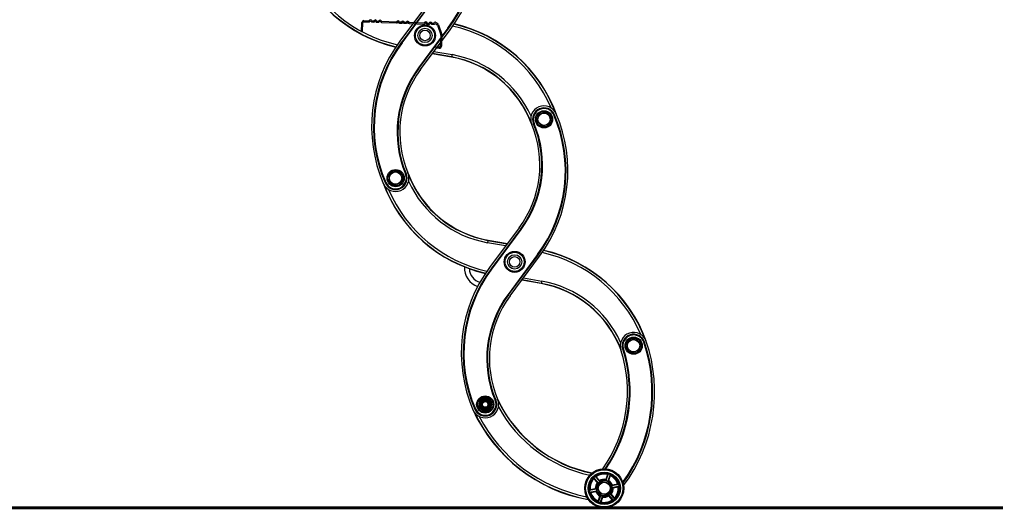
# Model space of a CAD drawing. Header units: inches. Extents: x 0 to 77643, y -44170 to 0.
# Tile 481 of 546: x 76597 to 76610.28, y -39782.34 to -39775.74. Entities that reach past the tile are written whole.
import ezdxf
from ezdxf.lldxf.tags import DXFTag

# ---------------------------------------------------------------- set-up
doc = ezdxf.new("R2010")
doc.units = ezdxf.units.IN
doc.header["$MEASUREMENT"] = 0
doc.layers.get('0').update_dxf_attribs({"lineweight": 0})
doc.layers.add('FAKRO LOFT LADDERS', color=7, linetype='Continuous')
tags = doc.linetypes.add('HIDDEN2', pattern=[4.7625, 3.175, -1.5875]).pattern_tags.tags
tags[6:7] = [DXFTag(74, 4), DXFTag(75, 0), DXFTag(340, '0'), DXFTag(46, 0.0), DXFTag(50, 0.0), DXFTag(44, 0.0), DXFTag(45, 0.0)]
tags[4:5] = [DXFTag(74, 4), DXFTag(75, 0), DXFTag(340, '0'), DXFTag(46, 0.0), DXFTag(50, 0.0), DXFTag(44, 0.0), DXFTag(45, 0.0)]

# ---------------------------------------------------------------- blocks, each defined once
blk = doc.blocks.new('A$C1F246084')
at = {"layer": 'FAKRO LOFT LADDERS', "color": 7, "linetype": 'Continuous'}
for p, q in [((231.18, 79.79), (226.53, 73.54)), ((231.42, 79.61), (226.77, 73.36)), ((231.45, 79.59), (226.8, 73.34)), ((226.86, 73.3), (231.51, 79.54)), ((234.08, 75.58), (229.43, 69.34)), ((229.49, 69.29), (234.14, 75.54)), ((229.52, 69.27), (234.17, 75.51)), ((229.76, 69.09), (234.41, 75.33)), ((234.08, 75.58), (234.14, 75.54)), ((234.17, 75.51), (234.14, 75.54)), ((226.77, 73.36), (226.8, 73.34)), ((226.8, 73.34), (226.86, 73.3)), ((234.65, 71.02), (231.61, 71.57)), ((234.66, 71.06), (231.63, 71.6)), ((231.88, 71.94), (234.72, 71.43)), ((234.72, 71.43), (234.66, 71.06)), ((234.65, 71.02), (234.66, 71.06)), ((229.43, 69.34), (229.49, 69.29)), ((229.52, 69.27), (229.49, 69.29)), ((248.11, 60.92), (248.34, 62.02)), ((248.34, 62.02), (249.4, 62.38)), ((249.4, 62.38), (250.25, 61.63)), ((250.72, 61.94), (250.79, 61.97)), ((250.83, 61.99), (250.79, 61.97)), ((247.52, 60.58), (247.55, 60.59)), ((247.55, 60.59), (247.62, 60.62)), ((248.95, 60.17), (248.11, 60.92)), ((250.02, 60.52), (248.95, 60.17)), ((250.25, 61.63), (250.02, 60.52)), ((224.83, 51.57), (224.93, 52.69)), ((224.93, 52.69), (225.96, 53.16)), ((225.96, 53.16), (226.87, 52.5)), ((227.4, 52.69), (227.47, 52.72)), ((227.51, 52.73), (227.47, 52.72)), ((224.2, 51.32), (224.23, 51.34)), ((224.23, 51.34), (224.3, 51.37)), ((225.74, 50.91), (224.83, 51.57)), ((226.77, 51.38), (225.74, 50.91)), ((226.87, 52.5), (226.77, 51.38)), ((245.27, 44.22), (240.62, 37.97)), ((245.51, 44.04), (240.86, 37.79)), ((245.54, 44.02), (240.89, 37.77)), ((240.95, 37.73), (245.6, 43.97)), ((245.51, 44.04), (245.54, 44.02)), ((245.54, 44.02), (245.6, 43.97)), ((240.37, 42.24), (240.3, 41.88)), ((243.14, 41.37), (240.3, 41.88)), ((240.38, 42.28), (240.37, 42.24)), ((240.37, 42.24), (243.39, 41.7)), ((240.38, 42.28), (243.42, 41.74)), ((248.16, 40.01), (243.52, 33.77)), ((243.58, 33.72), (248.22, 39.97)), ((243.61, 33.7), (248.25, 39.94)), ((243.85, 33.52), (248.49, 39.76)), ((248.16, 40.01), (248.22, 39.97)), ((248.25, 39.94), (248.22, 39.97)), ((240.86, 37.79), (240.89, 37.77)), ((240.89, 37.77), (240.95, 37.73)), ((248.74, 35.46), (245.69, 36)), ((248.74, 35.49), (245.72, 36.03)), ((245.97, 36.37), (248.81, 35.86)), ((248.81, 35.86), (248.74, 35.49)), ((248.74, 35.46), (248.74, 35.49)), ((243.52, 33.77), (243.58, 33.72)), ((243.61, 33.7), (243.58, 33.72)), ((262.19, 25.35), (262.42, 26.45)), ((262.42, 26.45), (263.49, 26.81)), ((263.49, 26.81), (264.33, 26.06)), ((261.59, 25.16), (261.55, 25.15)), ((261.66, 25.18), (261.59, 25.16)), ((263.04, 24.6), (262.19, 25.35)), ((264.1, 24.96), (263.04, 24.6)), ((264.33, 26.06), (264.1, 24.96)), ((264.93, 26.27), (264.86, 26.24)), ((264.93, 26.27), (264.97, 26.28)), ((239.01, 17.11), (238.97, 16.55)), ((239.52, 17.35), (239.01, 17.11)), ((240.03, 17.59), (239.52, 17.35)), ((240.5, 17.26), (240.03, 17.59)), ((240.96, 16.94), (240.5, 17.26)), ((241.49, 17.12), (241.56, 17.15)), ((241.6, 17.16), (241.56, 17.15)), ((238.28, 15.75), (238.32, 15.77)), ((238.32, 15.77), (238.39, 15.8)), ((238.97, 16.55), (238.92, 15.99)), ((238.92, 15.99), (239.38, 15.67)), ((239.38, 15.67), (239.84, 15.34)), ((239.84, 15.34), (240.35, 15.58)), ((240.35, 15.58), (240.86, 15.82)), ((240.86, 15.82), (240.91, 16.38)), ((240.91, 16.38), (240.96, 16.94)), ((256.98, 4.99), (257.72, 4.14)), ((257.02, 4.81), (257.55, 4.19)), ((257.2, 5.18), (257.94, 4.33)), ((257.38, 5.11), (257.91, 4.5)), ((259.14, 5.45), (258.87, 4.69)), ((259.28, 5.58), (258.91, 4.52)), ((259.55, 5.49), (259.19, 4.43)), ((259.58, 5.3), (259.32, 4.54)), ((256.29, 2.99), (257.4, 3.21)), ((256.44, 3.11), (257.23, 3.27)), ((257.53, 3.46), (258.23, 4.35)), ((257.95, 2.42), (257.53, 3.46)), ((258.23, 4.35), (259.34, 4.18)), ((259.76, 3.14), (259.06, 2.25)), ((259.34, 4.18), (259.76, 3.14)), ((260.94, 3.89), (259.83, 3.68)), ((260.99, 3.61), (259.89, 3.39)), ((260.76, 3.95), (259.96, 3.8)), ((260.85, 3.49), (260.05, 3.33)), ((256.35, 2.71), (257.45, 2.92)), ((256.53, 2.65), (257.32, 2.8)), ((257.7, 1.3), (257.97, 2.06)), ((257.73, 1.11), (258.1, 2.17)), ((259.06, 2.25), (257.95, 2.42)), ((258.01, 1.02), (258.38, 2.08)), ((258.15, 1.15), (258.41, 1.91)), ((260.09, 1.42), (259.35, 2.27)), ((259.91, 1.49), (259.38, 2.1)), ((260.3, 1.61), (259.57, 2.46)), ((260.26, 1.79), (259.73, 2.41))]:
    blk.add_line(p, q, dxfattribs=at)
at = {"layer": 'FAKRO LOFT LADDERS', "color": 7, "linetype": 'HIDDEN2'}
for p, q in [((220.48, 75), (220.54, 76.47)), ((220.66, 74.99), (220.72, 76.46)), ((220.87, 76.6), (221.66, 76.57)), ((220.88, 76.78), (221.66, 76.75)), ((221.76, 76.84), (221.66, 76.75)), ((221.88, 76.71), (221.79, 76.62)), ((222.01, 76.61), (221.92, 76.71)), ((222.14, 76.74), (222.05, 76.83)), ((222.13, 76.56), (222.41, 76.55)), ((222.14, 76.74), (222.41, 76.73)), ((222.51, 76.81), (222.41, 76.73)), ((222.63, 76.68), (222.54, 76.59)), ((222.75, 76.58), (222.67, 76.68)), ((222.89, 76.71), (222.8, 76.8)), ((222.88, 76.53), (223.16, 76.52)), ((222.89, 76.71), (223.16, 76.7)), ((223.25, 76.78), (223.16, 76.7)), ((223.38, 76.65), (223.29, 76.56)), ((223.5, 76.56), (223.42, 76.65)), ((223.64, 76.68), (223.55, 76.77)), ((223.63, 76.5), (226, 76.41)), ((223.64, 76.68), (226.01, 76.59)), ((226.48, 76.39), (226, 76.41)), ((226.01, 76.59), (226.1, 76.67)), ((226.01, 76.59), (226.48, 76.57)), ((226.13, 76.46), (226.22, 76.54)), ((226.27, 76.54), (226.35, 76.45)), ((226.4, 76.66), (226.48, 76.57)), ((226.48, 76.57), (226.76, 76.56)), ((226.48, 76.39), (226.75, 76.38)), ((227.23, 76.36), (226.75, 76.38)), ((226.76, 76.56), (226.85, 76.65)), ((227.23, 76.54), (226.76, 76.56)), ((226.88, 76.43), (226.97, 76.51)), ((227.02, 76.51), (227.1, 76.42)), ((227.15, 76.63), (227.23, 76.54)), ((227.23, 76.54), (227.51, 76.53)), ((227.23, 76.36), (227.5, 76.35)), ((227.98, 76.33), (227.5, 76.35)), ((227.51, 76.53), (227.6, 76.62)), ((227.98, 76.51), (227.51, 76.53)), ((227.63, 76.4), (227.72, 76.48)), ((227.77, 76.48), (227.85, 76.39)), ((227.9, 76.61), (227.98, 76.51)), ((227.98, 76.51), (230.36, 76.42)), ((227.98, 76.33), (230.35, 76.24)), ((230.45, 76.51), (230.36, 76.42)), ((230.57, 76.38), (230.48, 76.29)), ((230.7, 76.28), (230.61, 76.37)), ((230.83, 76.41), (230.75, 76.5)), ((230.82, 76.23), (231.1, 76.22)), ((230.83, 76.41), (231.11, 76.39)), ((231.2, 76.48), (231.11, 76.39)), ((231.32, 76.35), (231.23, 76.26)), ((231.45, 76.25), (231.36, 76.35)), ((231.58, 76.38), (231.5, 76.47)), ((231.57, 76.2), (231.83, 76.19)), ((231.58, 76.38), (231.84, 76.37)), ((231.93, 76.45), (231.84, 76.37)), ((232.05, 76.32), (231.96, 76.24)), ((232.18, 76.23), (232.1, 76.32)), ((232.31, 76.35), (232.23, 76.44)), ((232.31, 76.35), (232.31, 76.35)), ((232.31, 76.17), (232.31, 76.17)), ((232.44, 76.07), (232.94, 74.52)), ((232.61, 76.12), (233.11, 74.57)), ((220.66, 74.99), (220.48, 75)), ((232.95, 74.47), (232.88, 72.75)), ((233.13, 74.46), (233.06, 72.75)), ((232.16, 72.63), (232.15, 72.45)), ((232.72, 72.43), (232.15, 72.45)), ((232.73, 72.61), (232.16, 72.63))]:
    blk.add_line(p, q, dxfattribs=at)
at = {"layer": 'FAKRO LOFT LADDERS', "color": 7, "const_width": 0.45}
blk.add_lwpolyline([(321.3, 0.22), (88.44, 0.22)], dxfattribs=at)
at = {"layer": 'FAKRO LOFT LADDERS', "color": 7, "linetype": 'Continuous'}
for centre, radius in [((230.47, 74.44), 1.65), ((230.47, 74.44), 1.5), ((230.47, 74.44), 1.12), ((230.47, 74.44), 0.825), ((249.18, 61.27), 1.35), ((249.18, 61.27), 1.2), ((249.18, 61.27), 0.96), ((225.85, 52.03), 1.35), ((225.85, 52.03), 1.2), ((225.85, 52.03), 0.96), ((244.56, 38.87), 1.65), ((244.56, 38.87), 1.5), ((244.56, 38.87), 1.12), ((244.56, 38.87), 0.825), ((263.26, 25.7), 1.35), ((263.26, 25.7), 1.2), ((263.26, 25.7), 0.96), ((239.94, 16.47), 1.35), ((239.94, 16.47), 1.2), ((239.94, 16.47), 0.96), ((239.94, 16.47), 0.915), ((239.94, 16.47), 0.765), ((239.94, 16.47), 0.675), ((239.94, 16.47), 0.6), ((239.94, 16.47), 0.45), ((258.64, 3.3), 3.07), ((258.64, 3.3), 2.92), ((258.64, 3.3), 2.54), ((258.64, 3.3), 2.39), ((258.64, 3.3), 1.2), ((258.64, 3.3), 0.938)]:
    blk.add_circle(centre, radius, dxfattribs=at)
for centre, radius, start, end in [((216.36, 88.76), 22.09, 323.3483, 23.3236), ((216.36, 88.76), 22.16, 323.3483, 23.3236), ((216.36, 88.76), 22.2, 323.3483, 23.3236), ((216.36, 88.76), 22.5, 323.3483, 23.3236), ((230.95, 94.54), 22.5, 200.0478, 256.9887), ((230.95, 94.54), 22.46, 200.9758, 257.0273), ((230.95, 94.54), 22.09, 203.2691, 257.4093), ((229.99, 54.33), 22.09, 23.2691, 77.4093), ((229.99, 54.33), 22.46, 20.9758, 77.0273), ((229.99, 54.33), 22.5, 20.0478, 76.9887), ((244.58, 60.11), 22.5, 143.3483, 203.3236), ((244.58, 60.11), 22.2, 143.3483, 203.3236), ((244.58, 60.11), 22.16, 143.3483, 203.3236), ((244.58, 60.11), 22.09, 143.3483, 203.3236), ((231.75, 54.78), 16.91, 24.4721, 79.8627), ((231.75, 54.78), 16.5, 20.4249, 79.8627), ((231.75, 54.78), 16.54, 21.7532, 79.8627), ((243, 59.24), 16.91, 143.3483, 202.7861), ((243, 59.24), 16.84, 143.3483, 202.7861), ((243, 59.24), 16.8, 143.3483, 202.7861), ((243, 59.24), 16.5, 143.3483, 202.7861), ((249.18, 61.27), 2.1, 23.3236, 202.7861), ((249.18, 61.27), 1.8, 23.3236, 202.7861), ((249.18, 61.27), 1.76, 23.3236, 202.7861), ((249.18, 61.27), 1.69, 23.3236, 202.7861), ((230.44, 53.2), 22.09, 323.3483, 23.3236), ((230.44, 53.2), 22.16, 323.3483, 23.3236), ((230.44, 53.2), 22.2, 323.3483, 23.3236), ((230.44, 53.2), 22.5, 323.3483, 23.3236), ((232.03, 54.07), 16.5, 323.3483, 22.7861), ((232.03, 54.07), 16.8, 323.3483, 22.7861), ((232.03, 54.07), 16.84, 323.3483, 22.7861), ((232.03, 54.07), 16.91, 323.3483, 22.7861), ((225.85, 52.03), 2.1, 203.3236, 22.7861), ((225.85, 52.03), 1.8, 203.3236, 22.7861), ((225.85, 52.03), 1.76, 203.3236, 22.7861), ((225.85, 52.03), 1.69, 203.3236, 22.7861), ((243.28, 58.53), 16.5, 200.4249, 259.8627), ((245.03, 58.97), 22.5, 200.0478, 256.9887), ((243.28, 58.53), 16.91, 204.4721, 259.8627), ((243.28, 58.53), 16.54, 201.7532, 259.8627), ((245.03, 58.97), 22.46, 200.9758, 257.0273), ((245.03, 58.97), 22.09, 203.2691, 257.4093), ((244.08, 18.76), 22.09, 23.2691, 77.4093), ((244.08, 18.76), 22.46, 20.9758, 77.0273), ((244.08, 18.76), 22.5, 19.8874, 76.9887), ((258.67, 24.54), 22.5, 143.3483, 203.3236), ((258.67, 24.54), 22.2, 143.3483, 203.3236), ((258.67, 24.54), 22.16, 143.3483, 203.3236), ((258.67, 24.54), 22.09, 143.3483, 203.3236), ((239.69, 37.84), 3, 175.4941, 251.6534), ((239.69, 37.84), 2.25, 181.1443, 255.1468), ((245.83, 19.21), 16.91, 24.4721, 79.8627), ((245.83, 19.21), 16.54, 21.7532, 79.8627), ((245.83, 19.21), 16.5, 20.5766, 79.8627), ((257.09, 23.67), 16.91, 143.3483, 202.7861), ((257.09, 23.67), 16.84, 143.3483, 202.7861), ((257.09, 23.67), 16.8, 143.3483, 202.7861), ((257.09, 23.67), 16.5, 143.3483, 202.7861), ((263.26, 25.7), 2.1, 18.6775, 198.0266), ((263.26, 25.7), 1.8, 18.6775, 198.0266), ((263.26, 25.7), 1.76, 18.6775, 198.0266), ((263.26, 25.7), 1.69, 18.6775, 198.0266), ((241.81, 18.45), 24.75, 323.4569, 18.6775), ((241.3, 18.56), 21, 324.5159, 18.0266), ((241.3, 18.56), 21.3, 325.1135, 18.0266), ((241.3, 18.56), 21.34, 325.1798, 18.0266), ((241.3, 18.56), 21.41, 325.2992, 18.0266), ((241.81, 18.45), 24.34, 324.2989, 18.6775), ((241.81, 18.45), 24.41, 324.1655, 18.6775), ((241.81, 18.45), 24.45, 324.0924, 18.6775), ((239.94, 16.47), 2.1, 203.3236, 22.7861), ((239.94, 16.47), 1.8, 203.3236, 22.7861), ((239.94, 16.47), 1.76, 203.3236, 22.7861), ((239.94, 16.47), 1.69, 203.3236, 22.7861), ((239.94, 16.47), 0.975, 115.0144, 175.0144), ((239.94, 16.47), 0.975, 55.0144, 115.0144), ((239.94, 16.47), 0.975, 355.0144, 55.0144), ((260.84, 26.3), 21, 205.305, 258.6951), ((260.54, 25.87), 24.75, 204.5335, 259.7541), ((239.94, 16.47), 0.975, 175.0144, 235.0144), ((239.94, 16.47), 0.975, 235.0144, 295.0144), ((239.94, 16.47), 0.485, 255, 195), ((239.94, 16.47), 0.975, 295.0144, 355.0144), ((260.84, 26.3), 21.04, 206.2412, 258.6056), ((260.84, 26.3), 21.41, 208.4117, 257.9118), ((260.54, 25.87), 24.71, 205.5183, 259.6612), ((260.54, 25.87), 24.34, 207.5909, 258.9121), ((258.64, 3.3), 2.36, 135.7596, 186.1555), ((258.64, 3.3), 2.21, 137.0779, 184.8372), ((257.75, 4.33), 1.02, 122.7589, 139.1562), ((258.64, 3.3), 2.36, 75.7596, 126.1555), ((258.64, 3.3), 2.21, 77.0779, 124.8372), ((258.64, 3.3), 1.41, 80.5853, 121.3299), ((259.09, 4.59), 1.02, 62.7589, 79.1562), ((258.64, 3.3), 2.21, 17.0779, 64.8372), ((258.64, 3.3), 2.36, 15.7596, 66.1555), ((258.64, 3.3), 1.41, 140.5853, 181.3299), ((258.64, 3.3), 1.26, 139.9842, 181.9309), ((261.02, 3.76), 3.66, 188.6903, 193.2248), ((260.23, 1.47), 3.66, 128.6903, 133.2248), ((258.64, 3.3), 1.26, 79.9842, 121.9309), ((257.85, 1.01), 3.66, 68.6903, 73.2248), ((258.64, 3.3), 1.26, 19.9842, 61.9309), ((258.64, 3.3), 1.41, 20.5853, 61.3299), ((258.64, 3.3), 1.26, 319.9842, 1.9309), ((258.64, 3.3), 1.41, 320.5853, 1.3299), ((256.27, 2.84), 3.66, 8.6903, 13.2248), ((258.64, 3.3), 2.21, 317.0779, 4.8372), ((258.64, 3.3), 2.36, 315.7596, 6.1555), ((259.98, 3.56), 1.02, 2.7589, 19.1562), ((257.31, 3.04), 1.02, 182.7589, 199.1562), ((258.64, 3.3), 2.36, 195.7596, 246.1555), ((258.64, 3.3), 2.21, 197.0779, 244.8372), ((258.64, 3.3), 1.41, 200.5853, 241.3299), ((258.64, 3.3), 1.26, 199.9842, 241.9309), ((259.43, 5.59), 3.66, 248.6903, 253.2248), ((258.64, 3.3), 1.41, 260.5853, 301.3299), ((258.64, 3.3), 1.26, 259.9842, 301.9309), ((257.06, 5.13), 3.66, 308.6903, 313.2248), ((259.54, 2.27), 1.02, 302.7589, 319.1562), ((258.2, 2.01), 1.02, 242.7589, 259.1562), ((258.64, 3.3), 2.36, 255.7596, 306.1555), ((258.64, 3.3), 2.21, 257.0779, 304.8372)]:
    blk.add_arc(centre, radius, start, end, dxfattribs=at)
at = {"layer": 'FAKRO LOFT LADDERS', "color": 7, "linetype": 'HIDDEN2'}
for centre, radius, start, end in [((220.87, 76.45), 0.33, 87.8248, 177.8248), ((220.87, 76.45), 0.15, 87.8248, 177.8248), ((221.66, 76.75), 0.18, 267.8248, 312.8248), ((221.9, 76.68), 0.21, 42.8248, 132.8248), ((221.9, 76.68), 0.03, 42.8248, 132.8248), ((222.14, 76.74), 0.18, 222.8248, 267.8248), ((222.41, 76.73), 0.18, 267.8248, 312.8248), ((222.65, 76.66), 0.21, 42.8248, 132.8248), ((222.65, 76.66), 0.03, 42.8248, 132.8248), ((222.89, 76.71), 0.18, 222.8248, 267.8248), ((223.16, 76.7), 0.18, 267.8248, 312.8248), ((223.4, 76.63), 0.21, 42.8248, 132.8248), ((223.4, 76.63), 0.03, 42.8248, 132.8248), ((223.64, 76.68), 0.18, 222.8248, 267.8248), ((226.01, 76.59), 0.18, 267.8248, 312.8248), ((226.25, 76.52), 0.21, 42.8248, 132.8248), ((226.25, 76.52), 0.03, 42.8248, 132.8248), ((226.48, 76.57), 0.18, 222.8248, 267.8248), ((226.76, 76.56), 0.18, 267.8248, 312.8248), ((226.99, 76.49), 0.21, 42.8248, 132.8248), ((226.99, 76.49), 0.03, 42.8248, 132.8248), ((227.23, 76.54), 0.18, 222.8248, 267.8248), ((227.51, 76.53), 0.18, 267.8248, 312.8248), ((227.74, 76.46), 0.21, 42.8248, 132.8248), ((227.74, 76.46), 0.03, 42.8248, 132.8248), ((227.98, 76.51), 0.18, 222.8248, 267.8248), ((230.36, 76.42), 0.18, 267.8248, 312.8248), ((230.59, 76.35), 0.21, 42.8248, 132.8248), ((230.59, 76.35), 0.03, 42.8248, 132.8248), ((230.83, 76.41), 0.18, 222.8248, 267.8248), ((231.11, 76.39), 0.18, 267.8248, 312.8248), ((231.34, 76.33), 0.21, 42.8248, 132.8248), ((231.34, 76.33), 0.03, 42.8248, 132.8248), ((231.58, 76.38), 0.18, 222.8248, 267.8248), ((231.84, 76.37), 0.18, 267.8248, 312.8248), ((232.07, 76.3), 0.21, 42.8248, 132.8248), ((232.07, 76.3), 0.03, 42.8248, 132.8248), ((232.31, 76.35), 0.18, 222.8248, 267.8248), ((232.3, 76.02), 0.33, 17.8248, 87.8248), ((232.3, 76.02), 0.15, 17.8248, 87.8248), ((232.8, 74.47), 0.15, 357.8248, 17.8248), ((232.8, 74.47), 0.33, 357.8248, 17.8248), ((232.73, 72.76), 0.33, 267.8248, 357.8248), ((232.73, 72.76), 0.15, 267.8248, 357.8248)]:
    blk.add_arc(centre, radius, start, end, dxfattribs=at)
at = {"layer": 'FAKRO LOFT LADDERS', "color": 7, "linetype": 'Continuous'}
for points, weights in [([(256.98, 4.99), (256.97, 4.97), (256.95, 4.95)], [1, 0.99994001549, 1]), ([(257.25, 5.21), (257.23, 5.19), (257.2, 5.18)], [1, 0.999940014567, 1]), ([(259.28, 5.58), (259.25, 5.59), (259.22, 5.59)], [1, 0.999940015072, 1]), ([(259.6, 5.46), (259.58, 5.47), (259.55, 5.49)], [1, 0.99994001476, 1]), ([(257.38, 3.26), (257.39, 3.23), (257.4, 3.21)], [1, 0.999783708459, 1]), ([(257.72, 4.14), (257.7, 4.13), (257.68, 4.11)], [1, 0.999783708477, 1]), ([(257.98, 4.37), (257.96, 4.35), (257.94, 4.33)], [1, 0.999783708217, 1]), ([(258.91, 4.52), (258.89, 4.53), (258.86, 4.54)], [1, 0.999783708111, 1]), ([(259.24, 4.41), (259.21, 4.42), (259.19, 4.43)], [1, 0.999783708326, 1]), ([(259.83, 3.68), (259.83, 3.7), (259.83, 3.73)], [1, 0.999783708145, 1]), ([(259.9, 3.34), (259.9, 3.37), (259.89, 3.39)], [1, 0.999783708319, 1]), ([(260.94, 3.89), (260.93, 3.92), (260.91, 3.94)], [1, 0.999940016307, 1]), ([(260.99, 3.55), (260.99, 3.58), (260.99, 3.61)], [1, 0.999940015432, 1]), ([(256.3, 3.05), (256.29, 3.02), (256.29, 2.99)], [1, 0.999940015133, 1]), ([(256.35, 2.71), (256.36, 2.68), (256.37, 2.66)], [1, 0.999940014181, 1]), ([(257.45, 2.92), (257.46, 2.9), (257.46, 2.87)], [1, 0.99978370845, 1]), ([(258.05, 2.19), (258.08, 2.18), (258.1, 2.17)], [1, 0.999783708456, 1]), ([(258.38, 2.08), (258.4, 2.07), (258.42, 2.06)], [1, 0.999783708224, 1]), ([(259.31, 2.23), (259.33, 2.25), (259.35, 2.27)], [1, 0.999783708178, 1]), ([(259.57, 2.46), (259.59, 2.47), (259.61, 2.49)], [1, 0.999783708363, 1]), ([(260.3, 1.61), (260.32, 1.63), (260.33, 1.65)], [1, 0.999940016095, 1]), ([(257.69, 1.14), (257.71, 1.13), (257.73, 1.11)], [1, 0.999940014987, 1]), ([(258.01, 1.02), (258.04, 1.01), (258.06, 1.01)], [1, 0.999940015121, 1]), ([(260.04, 1.39), (260.06, 1.41), (260.09, 1.42)], [1, 0.999940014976, 1])]:
    blk.add_rational_spline(points, weights, degree=2, dxfattribs=at)
for points, knots in [([(257.02, 4.81), (257.02, 4.81), (257.01, 4.82), (257, 4.84), (256.99, 4.84), (256.98, 4.86), (256.98, 4.87), (256.97, 4.88), (256.97, 4.89), (256.96, 4.9), (256.96, 4.91), (256.95, 4.92), (256.95, 4.92), (256.95, 4.94), (256.95, 4.94), (256.95, 4.95)], [0, 0, 0, 0, 0.125, 0.125, 0.25, 0.25, 0.375, 0.375, 0.5, 0.5, 0.625, 0.625, 0.75, 0.75, 1, 1, 1, 1]), ([(257.25, 5.21), (257.26, 5.21), (257.26, 5.21), (257.28, 5.2), (257.28, 5.2), (257.29, 5.19), (257.3, 5.19), (257.31, 5.18), (257.32, 5.18), (257.33, 5.17), (257.33, 5.16), (257.35, 5.15), (257.35, 5.14), (257.37, 5.13), (257.37, 5.12), (257.38, 5.11)], [0, 0, 0, 0, 0.25, 0.25, 0.375, 0.375, 0.5, 0.5, 0.625, 0.625, 0.75, 0.75, 0.875, 0.875, 1, 1, 1, 1]), ([(258.86, 4.54), (258.86, 4.54), (258.86, 4.54), (258.85, 4.55), (258.85, 4.55), (258.85, 4.56), (258.85, 4.56), (258.85, 4.58), (258.85, 4.58), (258.85, 4.6), (258.85, 4.6), (258.85, 4.62), (258.86, 4.63), (258.86, 4.65), (258.87, 4.67), (258.87, 4.69)], [0, 0, 0, 0, 0.125, 0.125, 0.25, 0.25, 0.375, 0.375, 0.5, 0.5, 0.625, 0.625, 0.75, 0.75, 1, 1, 1, 1]), ([(259.14, 5.45), (259.14, 5.46), (259.14, 5.47), (259.15, 5.49), (259.16, 5.5), (259.16, 5.52), (259.17, 5.52), (259.17, 5.54), (259.18, 5.54), (259.19, 5.56), (259.19, 5.56), (259.2, 5.57), (259.2, 5.58), (259.21, 5.59), (259.22, 5.59), (259.22, 5.59)], [0, 0, 0, 0, 0.125, 0.125, 0.25, 0.25, 0.375, 0.375, 0.5, 0.5, 0.625, 0.625, 0.75, 0.75, 1, 1, 1, 1]), ([(259.6, 5.46), (259.6, 5.46), (259.6, 5.45), (259.61, 5.44), (259.61, 5.43), (259.61, 5.42), (259.61, 5.41), (259.61, 5.4), (259.61, 5.39), (259.6, 5.37), (259.6, 5.36), (259.6, 5.35), (259.59, 5.34), (259.59, 5.32), (259.59, 5.31), (259.58, 5.3)], [0, 0, 0, 0, 0.25, 0.25, 0.375, 0.375, 0.5, 0.5, 0.625, 0.625, 0.75, 0.75, 0.875, 0.875, 1, 1, 1, 1]), ([(256.3, 3.05), (256.3, 3.05), (256.3, 3.06), (256.31, 3.07), (256.32, 3.07), (256.33, 3.08), (256.33, 3.08), (256.35, 3.09), (256.35, 3.09), (256.37, 3.09), (256.38, 3.1), (256.39, 3.1), (256.4, 3.11), (256.42, 3.11), (256.43, 3.11), (256.44, 3.11)], [0, 0, 0, 0, 0.25, 0.25, 0.375, 0.375, 0.5, 0.5, 0.625, 0.625, 0.75, 0.75, 0.875, 0.875, 1, 1, 1, 1]), ([(257.23, 3.27), (257.25, 3.27), (257.27, 3.27), (257.3, 3.28), (257.31, 3.28), (257.32, 3.28), (257.33, 3.28), (257.35, 3.28), (257.35, 3.27), (257.36, 3.27), (257.37, 3.27), (257.38, 3.27), (257.38, 3.26), (257.38, 3.26)], [0, 0, 0, 0, 0.25, 0.25, 0.375, 0.375, 0.5, 0.5, 0.625, 0.625, 0.75, 0.75, 1, 1, 1, 1]), ([(257.68, 4.11), (257.68, 4.11), (257.67, 4.11), (257.67, 4.11), (257.66, 4.11), (257.66, 4.11), (257.65, 4.11), (257.64, 4.12), (257.64, 4.12), (257.63, 4.13), (257.62, 4.13), (257.61, 4.14), (257.6, 4.15), (257.58, 4.17), (257.57, 4.18), (257.55, 4.19)], [0, 0, 0, 0, 0.125, 0.125, 0.25, 0.25, 0.375, 0.375, 0.5, 0.5, 0.625, 0.625, 0.75, 0.75, 1, 1, 1, 1]), ([(257.91, 4.5), (257.92, 4.49), (257.94, 4.47), (257.95, 4.45), (257.96, 4.44), (257.96, 4.43), (257.97, 4.42), (257.97, 4.41), (257.98, 4.41), (257.98, 4.4), (257.98, 4.39), (257.98, 4.38), (257.98, 4.37), (257.98, 4.37)], [0, 0, 0, 0, 0.25, 0.25, 0.375, 0.375, 0.5, 0.5, 0.625, 0.625, 0.75, 0.75, 1, 1, 1, 1]), ([(259.32, 4.54), (259.31, 4.52), (259.31, 4.5), (259.29, 4.48), (259.29, 4.47), (259.28, 4.45), (259.28, 4.45), (259.27, 4.44), (259.27, 4.43), (259.26, 4.42), (259.26, 4.42), (259.25, 4.41), (259.24, 4.41), (259.24, 4.41)], [0, 0, 0, 0, 0.25, 0.25, 0.375, 0.375, 0.5, 0.5, 0.625, 0.625, 0.75, 0.75, 1, 1, 1, 1]), ([(259.83, 3.73), (259.83, 3.73), (259.83, 3.74), (259.83, 3.74), (259.83, 3.74), (259.84, 3.75), (259.84, 3.75), (259.85, 3.76), (259.86, 3.76), (259.87, 3.77), (259.88, 3.77), (259.89, 3.78), (259.9, 3.78), (259.93, 3.79), (259.94, 3.79), (259.96, 3.8)], [0, 0, 0, 0, 0.125, 0.125, 0.25, 0.25, 0.375, 0.375, 0.5, 0.5, 0.625, 0.625, 0.75, 0.75, 1, 1, 1, 1]), ([(260.05, 3.33), (260.03, 3.33), (260.01, 3.33), (259.99, 3.32), (259.98, 3.32), (259.96, 3.32), (259.96, 3.32), (259.94, 3.32), (259.94, 3.33), (259.92, 3.33), (259.92, 3.33), (259.91, 3.33), (259.9, 3.34), (259.9, 3.34)], [0, 0, 0, 0, 0.25, 0.25, 0.375, 0.375, 0.5, 0.5, 0.625, 0.625, 0.75, 0.75, 1, 1, 1, 1]), ([(260.76, 3.95), (260.77, 3.95), (260.78, 3.95), (260.79, 3.96), (260.8, 3.96), (260.82, 3.96), (260.83, 3.96), (260.85, 3.96), (260.86, 3.96), (260.87, 3.96), (260.88, 3.96), (260.89, 3.96), (260.89, 3.95), (260.91, 3.95), (260.91, 3.95), (260.91, 3.94)], [0, 0, 0, 0, 0.125, 0.125, 0.25, 0.25, 0.375, 0.375, 0.5, 0.5, 0.625, 0.625, 0.75, 0.75, 1, 1, 1, 1]), ([(260.99, 3.55), (260.99, 3.55), (260.99, 3.54), (260.97, 3.53), (260.97, 3.53), (260.96, 3.52), (260.95, 3.52), (260.94, 3.51), (260.93, 3.51), (260.92, 3.51), (260.91, 3.5), (260.89, 3.5), (260.88, 3.49), (260.87, 3.49), (260.86, 3.49), (260.85, 3.49)], [0, 0, 0, 0, 0.25, 0.25, 0.375, 0.375, 0.5, 0.5, 0.625, 0.625, 0.75, 0.75, 0.875, 0.875, 1, 1, 1, 1]), ([(256.53, 2.65), (256.52, 2.65), (256.51, 2.65), (256.49, 2.64), (256.48, 2.64), (256.46, 2.64), (256.46, 2.64), (256.44, 2.64), (256.43, 2.64), (256.42, 2.64), (256.41, 2.64), (256.4, 2.64), (256.39, 2.65), (256.38, 2.65), (256.37, 2.65), (256.37, 2.66)], [0, 0, 0, 0, 0.125, 0.125, 0.25, 0.25, 0.375, 0.375, 0.5, 0.5, 0.625, 0.625, 0.75, 0.75, 1, 1, 1, 1]), ([(257.46, 2.87), (257.46, 2.87), (257.46, 2.86), (257.46, 2.86), (257.45, 2.86), (257.45, 2.85), (257.44, 2.85), (257.44, 2.84), (257.43, 2.84), (257.42, 2.83), (257.41, 2.83), (257.4, 2.82), (257.39, 2.82), (257.36, 2.81), (257.34, 2.81), (257.32, 2.8)], [0, 0, 0, 0, 0.125, 0.125, 0.25, 0.25, 0.375, 0.375, 0.5, 0.5, 0.625, 0.625, 0.75, 0.75, 1, 1, 1, 1]), ([(257.97, 2.06), (257.97, 2.08), (257.98, 2.1), (257.99, 2.12), (258, 2.13), (258, 2.15), (258.01, 2.15), (258.02, 2.16), (258.02, 2.17), (258.03, 2.18), (258.03, 2.18), (258.04, 2.19), (258.05, 2.19), (258.05, 2.19)], [0, 0, 0, 0, 0.25, 0.25, 0.375, 0.375, 0.5, 0.5, 0.625, 0.625, 0.75, 0.75, 1, 1, 1, 1]), ([(258.42, 2.06), (258.43, 2.06), (258.43, 2.06), (258.43, 2.05), (258.43, 2.05), (258.44, 2.04), (258.44, 2.04), (258.44, 2.02), (258.44, 2.02), (258.44, 2), (258.43, 2), (258.43, 1.98), (258.43, 1.97), (258.42, 1.95), (258.42, 1.93), (258.41, 1.91)], [0, 0, 0, 0, 0.125, 0.125, 0.25, 0.25, 0.375, 0.375, 0.5, 0.5, 0.625, 0.625, 0.75, 0.75, 1, 1, 1, 1]), ([(259.38, 2.1), (259.36, 2.11), (259.35, 2.13), (259.34, 2.15), (259.33, 2.16), (259.32, 2.17), (259.32, 2.18), (259.31, 2.19), (259.31, 2.19), (259.31, 2.2), (259.31, 2.21), (259.3, 2.22), (259.31, 2.23), (259.31, 2.23)], [0, 0, 0, 0, 0.25, 0.25, 0.375, 0.375, 0.5, 0.5, 0.625, 0.625, 0.75, 0.75, 1, 1, 1, 1]), ([(259.61, 2.49), (259.61, 2.49), (259.61, 2.49), (259.62, 2.49), (259.62, 2.49), (259.63, 2.49), (259.63, 2.49), (259.64, 2.48), (259.65, 2.48), (259.66, 2.47), (259.67, 2.47), (259.68, 2.46), (259.69, 2.45), (259.71, 2.43), (259.72, 2.42), (259.73, 2.41)], [0, 0, 0, 0, 0.125, 0.125, 0.25, 0.25, 0.375, 0.375, 0.5, 0.5, 0.625, 0.625, 0.75, 0.75, 1, 1, 1, 1]), ([(260.26, 1.79), (260.27, 1.79), (260.27, 1.78), (260.29, 1.76), (260.29, 1.76), (260.3, 1.74), (260.31, 1.73), (260.32, 1.72), (260.32, 1.71), (260.33, 1.7), (260.33, 1.69), (260.33, 1.68), (260.33, 1.68), (260.34, 1.66), (260.34, 1.66), (260.33, 1.65)], [0, 0, 0, 0, 0.125, 0.125, 0.25, 0.25, 0.375, 0.375, 0.5, 0.5, 0.625, 0.625, 0.75, 0.75, 1, 1, 1, 1]), ([(257.69, 1.14), (257.68, 1.14), (257.68, 1.15), (257.68, 1.16), (257.68, 1.17), (257.68, 1.18), (257.68, 1.19), (257.68, 1.2), (257.68, 1.21), (257.68, 1.23), (257.69, 1.24), (257.69, 1.25), (257.69, 1.26), (257.7, 1.28), (257.7, 1.29), (257.7, 1.3)], [0, 0, 0, 0, 0.25, 0.25, 0.375, 0.375, 0.5, 0.5, 0.625, 0.625, 0.75, 0.75, 0.875, 0.875, 1, 1, 1, 1]), ([(258.15, 1.15), (258.15, 1.14), (258.14, 1.13), (258.14, 1.11), (258.13, 1.1), (258.12, 1.08), (258.12, 1.08), (258.11, 1.06), (258.11, 1.06), (258.1, 1.04), (258.1, 1.04), (258.09, 1.03), (258.08, 1.02), (258.07, 1.01), (258.07, 1.01), (258.06, 1.01)], [0, 0, 0, 0, 0.125, 0.125, 0.25, 0.25, 0.375, 0.375, 0.5, 0.5, 0.625, 0.625, 0.75, 0.75, 1, 1, 1, 1]), ([(260.04, 1.39), (260.03, 1.39), (260.02, 1.39), (260.01, 1.4), (260.01, 1.4), (260, 1.41), (259.99, 1.41), (259.98, 1.42), (259.97, 1.42), (259.96, 1.43), (259.95, 1.44), (259.94, 1.45), (259.93, 1.46), (259.92, 1.47), (259.91, 1.48), (259.91, 1.49)], [0, 0, 0, 0, 0.25, 0.25, 0.375, 0.375, 0.5, 0.5, 0.625, 0.625, 0.75, 0.75, 0.875, 0.875, 1, 1, 1, 1])]:
    blk.add_open_spline(points, degree=3, knots=knots, dxfattribs=at)

msp = doc.modelspace()

# ---------------------------------------------------------------- block references
at = {"xscale": 0.08579999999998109, "yscale": 0.08579999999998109, "zscale": 0.08579999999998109}
msp.add_blockref('A$C1F246084', (76582.69603, -39782.34079), dxfattribs=at)

doc.saveas('drawing.dxf')
